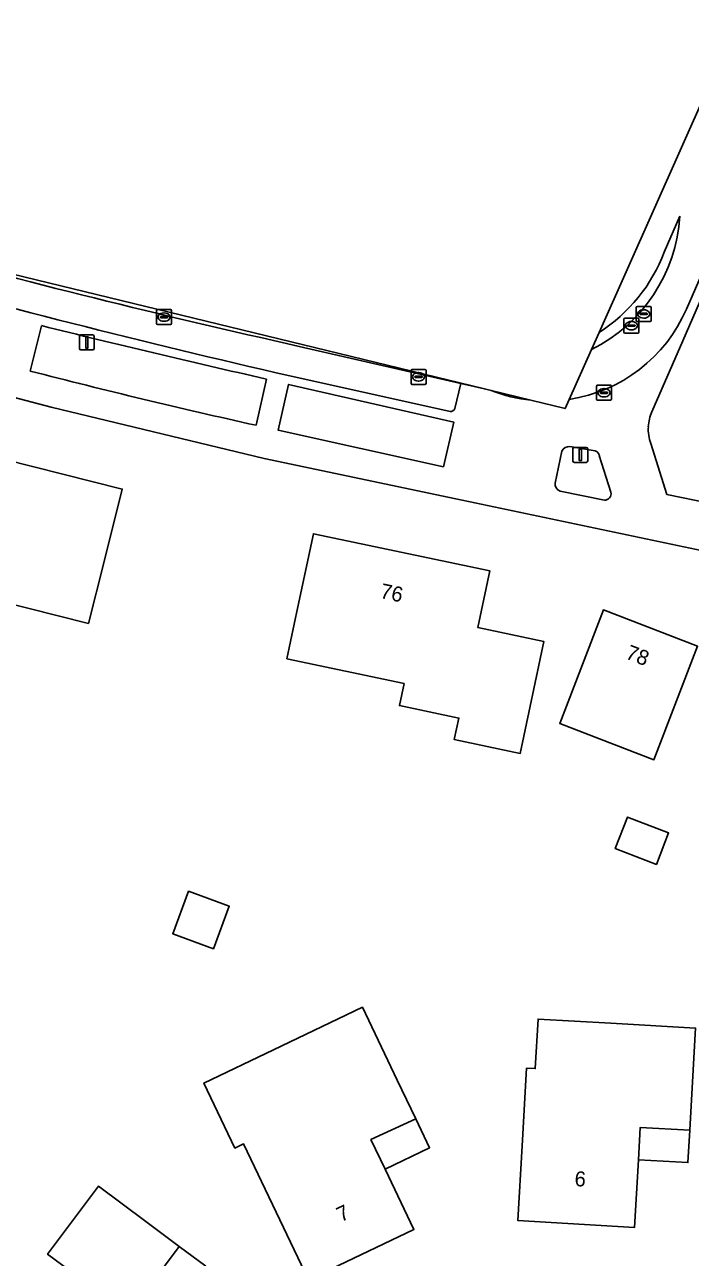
# Model space of a CAD drawing. Extents: x 163266 to 164362, y 381528 to 382286.
# Drawn here: x 163589.4 to 163633.8, y 381670.5 to 381752.7 of the extents above; entities that cross this region are included whole.
import ezdxf

# ---------------------------------------------------------------- set-up
doc = ezdxf.new("R2010")
doc.units = 0
for name, color, linetype in [('IMGEO_Erf', 7, 'Continuous'), ('IMGEO_Groenvoorziening', 7, 'Continuous'), ('IMGEO_Kolk', 7, 'Continuous'), ('IMGEO_Lichtmast', 7, 'Continuous'), ('IMGEO_Pand', 7, 'Continuous'), ('IMGEO_Pand_nummerreeks', 7, 'Continuous'), ('IMGEO_Pand_overbouw', 7, 'Continuous'), ('IMGEO_Parkeervlak_open', 7, 'Continuous'), ('IMGEO_Rijbaan_lokaal_open', 7, 'Continuous'), ('IMGEO_Rioolput', 7, 'Continuous'), ('IMGEO_Verkeerseiland_open', 7, 'Continuous'), ('IMGEO_Voetpad_open', 7, 'Continuous')]:
    doc.layers.add(name, color=color, linetype=linetype)

msp = doc.modelspace()

# ---------------------------------------------------------------- linework, layer by layer
at = {"layer": 'IMGEO_Erf'}
msp.add_lwpolyline([(163635.855, 381717.357), (163618.556, 381721), (163605.341, 381723.783), (163591.133, 381727.216), (163582.322, 381729.523), (163576.009, 381731.366), (163575.506, 381729.983)], dxfattribs=at)
for points in [[(163593.618, 381712.787), (163585.424, 381714.85), (163584.271, 381710.27), (163582.595, 381710.692), (163577.746, 381711.913), (163579.95, 381720.664), (163584.797, 381719.444), (163586.005, 381724.241), (163595.877, 381721.756), (163594.656, 381716.908)], [(163622.424, 381704.109), (163618.021, 381705.038), (163618.323, 381706.47), (163614.36, 381707.306), (163614.669, 381708.774), (163606.859, 381710.423), (163607.589, 381713.883), (163608.621, 381718.775), (163620.395, 381716.29), (163619.596, 381712.503), (163623.999, 381711.575)], [(163625.049, 381706.105), (163627.966, 381713.682), (163634.25, 381711.263), (163631.333, 381703.686)], [(163631.505, 381696.698), (163628.759, 381697.756), (163629.572, 381699.866), (163632.317, 381698.809)], [(163601.958, 381691.074), (163599.245, 381692.078), (163600.295, 381694.913), (163603.007, 381693.908)], [(163615.324, 381672.349), (163608.297, 381668.979), (163606.141, 381673.491), (163603.963, 381678.05), (163603.389, 381677.776), (163601.315, 381682.106), (163605.96, 381684.33), (163611.89, 381687.17), (163614.215, 381682.302), (163615.444, 381679.729), (163612.455, 381678.344), (163613.4, 381676.37)], [(163630.045, 381672.483), (163622.26, 381672.933), (163622.545, 381677.925), (163622.841, 381683.109), (163623.419, 381683.076), (163623.607, 381686.383), (163628.458, 381686.107), (163634.117, 381685.785), (163633.89, 381681.792), (163633.729, 381678.958), (163630.424, 381679.148), (163630.301, 381676.99)], [(163603.054, 381664.599), (163598.421, 381658.362), (163594.412, 381661.349), (163590.311, 381664.403), (163593.529, 381668.726), (163590.898, 381670.687), (163594.278, 381675.224), (163597.438, 381672.871), (163599.667, 381671.211), (163597.707, 381668.58), (163599.488, 381667.254)]]:
    msp.add_lwpolyline(points, close=True, dxfattribs=at)
at = {"layer": 'IMGEO_Groenvoorziening'}
for points in [[(163635.871, 381737.63), (163633.269, 381731.655)], [(163631.124, 381724.791), (163632.2, 381721.39), (163637.847, 381720.23), (163644.208, 381734.86)], [(163590.483, 381732.656), (163589.726, 381729.63)], [(163633.269, 381731.655), (163631.204, 381726.914)], [(163604.796, 381726.007), (163605.494, 381729.092)], [(163625.194, 381724.288), (163624.739, 381722.156)], [(163627.284, 381724.33), (163625.73, 381724.586)], [(163628.468, 381721.543), (163627.694, 381723.992)], [(163625.082, 381721.621), (163628.03, 381721.011)]]:
    msp.add_lwpolyline(points, dxfattribs=at)
msp.add_lwpolyline([(163617.31, 381723.241), (163617.998, 381726.212), (163606.972, 381728.738), (163606.262, 381725.685)], close=True, dxfattribs=at)
for centre, radius, start, end in [((163766.904, 382442.319), 731.263, 256.039373, 257.24823), ((163705.926, 382179.815), 464.94, 255.52692, 257.43704), ((163633.809, 381725.757), 2.851, 156.05221, 176.82188), ((163633.811, 381725.749), 2.853, 176.6724, 199.63062), ((163625.69, 381724.028), 0.56, 85.8635, 152.282), ((163627.268, 381723.893), 0.438, 13.11021, 87.88611), ((163625.209, 381722.08), 0.476, 170.81451, 254.5151), ((163628.053, 381721.438), 0.428, 266.85161, 14.21857)]:
    msp.add_arc(centre, radius, start, end, dxfattribs=at)
at = {"layer": 'IMGEO_Kolk'}
for p, q in [((163598.161, 381732.804), (163598.161, 381733.656)), ((163598.236, 381733.73), (163599.088, 381733.73)), ((163598.42, 381733.224), (163598.42, 381733.236)), ((163598.858, 381733.187), (163598.46, 381733.187)), ((163598.463, 381733.273), (163598.861, 381733.273)), ((163598.649, 381733.51), (163598.674, 381733.51)), ((163598.904, 381733.236), (163598.904, 381733.224)), ((163599.162, 381733.656), (163599.162, 381732.804)), ((163599.088, 381732.73), (163598.236, 381732.73)), ((163598.672, 381732.95), (163598.647, 381732.95)), ((163615.133, 381728.814), (163615.133, 381729.666)), ((163615.208, 381729.74), (163616.06, 381729.74)), ((163615.392, 381729.234), (163615.392, 381729.246)), ((163615.83, 381729.197), (163615.432, 381729.197)), ((163615.435, 381729.283), (163615.833, 381729.283)), ((163615.621, 381729.52), (163615.646, 381729.52)), ((163615.876, 381729.246), (163615.876, 381729.234)), ((163616.134, 381729.666), (163616.134, 381728.814)), ((163616.06, 381728.74), (163615.208, 381728.74)), ((163615.644, 381728.96), (163615.619, 381728.96)), ((163627.504, 381727.755), (163627.504, 381728.607)), ((163627.579, 381728.681), (163628.431, 381728.681)), ((163627.763, 381728.175), (163627.763, 381728.187)), ((163627.806, 381728.224), (163628.204, 381728.224)), ((163627.992, 381728.461), (163628.017, 381728.461)), ((163628.247, 381728.187), (163628.247, 381728.175)), ((163628.505, 381728.607), (163628.505, 381727.755)), ((163628.431, 381727.681), (163627.579, 381727.681)), ((163628.201, 381728.138), (163627.803, 381728.138)), ((163628.015, 381727.901), (163627.99, 381727.901))]:
    msp.add_line(p, q, dxfattribs=at)
for points in [[(163598.161, 381732.804), (163598.161, 381733.656)], [(163598.236, 381733.73), (163599.088, 381733.73)], [(163599.162, 381733.656), (163599.162, 381732.804)], [(163599.088, 381732.73), (163598.236, 381732.73)], [(163615.133, 381728.814), (163615.133, 381729.666)], [(163615.208, 381729.74), (163616.06, 381729.74)], [(163616.134, 381729.666), (163616.134, 381728.814)], [(163616.06, 381728.74), (163615.208, 381728.74)], [(163627.504, 381727.755), (163627.504, 381728.607)], [(163627.579, 381728.681), (163628.431, 381728.681)], [(163628.505, 381728.607), (163628.505, 381727.755)], [(163628.431, 381727.681), (163627.579, 381727.681)]]:
    msp.add_lwpolyline(points, dxfattribs=at)
for centre, radius, start, end in [((163598.238, 381733.654), 0.0765, 91.55205, 178.44795), ((163598.238, 381733.654), 0.0765, 91.55205, 178.44795), ((163598.46, 381733.233), 0.0403, 85.87752, 175.75265), ((163598.457, 381733.223), 0.0366, 178.93798, 274.71019), ((163598.861, 381733.23), 0.043, 264.86636, 352.45326), ((163598.865, 381733.235), 0.0386, 1.73085, 96.63898), ((163599.086, 381733.654), 0.0765, 1.55205, 88.44795), ((163599.086, 381733.654), 0.0765, 1.55205, 88.44795), ((163598.238, 381732.806), 0.0765, 181.55205, 268.44795), ((163598.238, 381732.806), 0.0765, 181.55205, 268.44795), ((163599.086, 381732.806), 0.0765, 271.55205, 358.44795), ((163599.086, 381732.806), 0.0765, 271.55205, 358.44795), ((163615.21, 381729.664), 0.0765, 91.55205, 178.44795), ((163615.21, 381729.664), 0.0765, 91.55205, 178.44795), ((163615.432, 381729.243), 0.0403, 85.87752, 175.75265), ((163615.429, 381729.233), 0.0366, 178.93798, 274.71019), ((163615.833, 381729.24), 0.043, 264.86636, 352.45326), ((163615.837, 381729.245), 0.0386, 1.73085, 96.63898), ((163616.058, 381729.664), 0.0765, 1.55205, 88.44795), ((163616.058, 381729.664), 0.0765, 1.55205, 88.44795), ((163615.21, 381728.816), 0.0765, 181.55205, 268.44795), ((163615.21, 381728.816), 0.0765, 181.55205, 268.44795), ((163616.058, 381728.816), 0.0765, 271.55205, 358.44795), ((163616.058, 381728.816), 0.0765, 271.55205, 358.44795), ((163627.581, 381728.605), 0.0765, 91.55205, 178.44795), ((163627.581, 381728.605), 0.0765, 91.55205, 178.44795), ((163627.803, 381728.184), 0.0403, 85.87752, 175.75265), ((163627.8, 381728.174), 0.0366, 178.93798, 274.71019), ((163628.204, 381728.181), 0.043, 264.86636, 352.45326), ((163628.208, 381728.186), 0.0386, 1.73085, 96.63898), ((163628.429, 381728.605), 0.0765, 1.55205, 88.44795), ((163628.429, 381728.605), 0.0765, 1.55205, 88.44795), ((163627.581, 381727.757), 0.0765, 181.55205, 268.44795), ((163627.581, 381727.757), 0.0765, 181.55205, 268.44795), ((163628.429, 381727.757), 0.0765, 271.55205, 358.44795), ((163628.429, 381727.757), 0.0765, 271.55205, 358.44795)]:
    msp.add_arc(centre, radius, start, end, dxfattribs=at)
for centre, major_axis, ratio, start_param, end_param in [((163598.648, 381733.23), (-0.387, 0.002), 0.722429, 4.712389, 7.853982), ((163598.673, 381733.23), (-0.39, 0.002), 0.717154, 1.570796, 4.712389), ((163615.62, 381729.24), (-0.387, 0.002), 0.722429, 4.712389, 7.853982), ((163615.645, 381729.24), (-0.39, 0.002), 0.717154, 1.570796, 4.712389), ((163627.991, 381728.181), (-0.387, 0.002), 0.722429, 4.712389, 7.853982), ((163628.016, 381728.181), (-0.39, 0.002), 0.717154, 1.570796, 4.712389)]:
    msp.add_ellipse(centre, major_axis=major_axis, ratio=ratio, start_param=start_param, end_param=end_param, dxfattribs=at)
at = {"layer": 'IMGEO_Lichtmast'}
for p, q in [((163593.013, 381731.139), (163593.013, 381731.939)), ((163593.013, 381731.939), (163593.013, 381731.139)), ((163593.113, 381732.039), (163593.903, 381732.039)), ((163593.903, 381732.039), (163593.113, 381732.039)), ((163594.003, 381731.939), (163594.003, 381731.139)), ((163594.003, 381731.139), (163594.003, 381731.939)), ((163593.903, 381731.039), (163593.113, 381731.039)), ((163593.113, 381731.039), (163593.903, 381731.039)), ((163625.93, 381723.633), (163625.93, 381724.433)), ((163625.93, 381724.433), (163625.93, 381723.633)), ((163626.03, 381724.533), (163626.82, 381724.533)), ((163626.82, 381724.533), (163626.03, 381724.533)), ((163626.92, 381724.433), (163626.92, 381723.633)), ((163626.92, 381723.633), (163626.92, 381724.433)), ((163626.82, 381723.533), (163626.03, 381723.533)), ((163626.03, 381723.533), (163626.82, 381723.533))]:
    msp.add_line(p, q, dxfattribs=at)
for points in [[(163593.433, 381731.914), (163593.583, 381731.914), (163593.583, 381731.164), (163593.433, 381731.164), (163593.433, 381731.914)], [(163626.35, 381724.408), (163626.5, 381724.408), (163626.5, 381723.658), (163626.35, 381723.658), (163626.35, 381724.408)]]:
    msp.add_lwpolyline(points, dxfattribs=at)
for centre, start, end in [((163593.113, 381731.939), 90, 180), ((163593.113, 381731.939), 90, 180), ((163593.903, 381731.939), 0, 90), ((163593.903, 381731.939), 360, 90), ((163593.113, 381731.139), 180, 270), ((163593.113, 381731.139), 180, 270), ((163593.903, 381731.139), 270, 0), ((163593.903, 381731.139), 270, 0), ((163626.03, 381724.433), 90, 180), ((163626.03, 381724.433), 90, 180), ((163626.82, 381724.433), 0, 90), ((163626.82, 381724.433), 360, 90), ((163626.03, 381723.633), 180, 270), ((163626.03, 381723.633), 180, 270), ((163626.82, 381723.633), 270, 0), ((163626.82, 381723.633), 270, 0)]:
    msp.add_arc(centre, 0.1, start, end, dxfattribs=at)
at = {"layer": 'IMGEO_Pand'}
for points in [[(163594.656, 381716.908), (163595.877, 381721.756), (163586.005, 381724.241), (163584.797, 381719.444), (163579.95, 381720.664), (163577.746, 381711.913), (163582.595, 381710.692), (163584.271, 381710.27), (163585.424, 381714.85), (163593.618, 381712.787)], [(163619.596, 381712.503), (163620.395, 381716.29), (163608.621, 381718.775), (163607.589, 381713.883), (163606.859, 381710.423), (163614.669, 381708.774), (163614.36, 381707.306), (163618.323, 381706.47), (163618.021, 381705.038), (163622.424, 381704.109), (163623.999, 381711.575)], [(163634.25, 381711.263), (163627.966, 381713.682), (163625.049, 381706.105), (163631.333, 381703.686)], [(163628.759, 381697.756), (163631.505, 381696.698), (163632.317, 381698.809), (163629.572, 381699.866)], [(163599.245, 381692.078), (163601.958, 381691.074), (163603.007, 381693.908), (163600.295, 381694.913)], [(163615.444, 381679.729), (163614.215, 381682.302), (163611.89, 381687.17), (163605.96, 381684.33), (163601.315, 381682.106), (163603.389, 381677.776), (163603.963, 381678.05), (163606.141, 381673.491), (163608.297, 381668.979), (163615.324, 381672.349), (163613.4, 381676.37), (163612.455, 381678.344)], [(163633.89, 381681.792), (163634.117, 381685.785), (163628.458, 381686.107), (163623.607, 381686.383), (163623.419, 381683.076), (163622.841, 381683.109), (163622.545, 381677.925), (163622.26, 381672.933), (163630.045, 381672.483), (163630.301, 381676.99), (163630.424, 381679.148), (163633.729, 381678.958)], [(163599.488, 381667.254), (163597.707, 381668.58), (163599.667, 381671.211), (163597.438, 381672.871), (163594.278, 381675.224), (163590.898, 381670.687), (163593.529, 381668.726), (163590.311, 381664.403), (163594.412, 381661.349), (163598.421, 381658.362), (163603.054, 381664.599)]]:
    msp.add_lwpolyline(points, close=True, dxfattribs=at)
at = {"layer": 'IMGEO_Pand_overbouw'}
for points in [[(163615.444, 381679.729), (163612.455, 381678.344), (163613.4, 381676.37), (163616.37, 381677.79)], [(163633.729, 381678.958), (163630.424, 381679.148), (163630.301, 381676.99), (163633.606, 381676.8)], [(163601.448, 381669.885), (163599.667, 381671.211), (163597.707, 381668.58), (163599.488, 381667.254)]]:
    msp.add_lwpolyline(points, close=True, dxfattribs=at)
at = {"layer": 'IMGEO_Parkeervlak_open'}
for points in [[(163618.054, 381727.128), (163618.457, 381728.797), (163607.682, 381731.276)], [(163607.06, 381729.307), (163617.734, 381726.922)]]:
    msp.add_lwpolyline(points, dxfattribs=at)
for centre, radius, start, end in [((163731.027, 382284.56), 566.866, 254.59111, 257.43243), ((163749.948, 382353.842), 640.672, 254.432433, 257.113029), ((163617.771, 381727.217), 0.297, 262.89463, 342.64819)]:
    msp.add_arc(centre, radius, start, end, dxfattribs=at)
at = {"layer": 'IMGEO_Rijbaan_lokaal_open'}
for points in [[(163633.507, 381733.768), (163634.698, 381736.524), (163635.221, 381737.72), (163641.914, 381755.03), (163638.435, 381756.318), (163634.985, 381748.585), (163627.68, 381732.211)], [(163632.022, 381737.567), (163633.059, 381739.963)], [(163607.682, 381731.276), (163618.457, 381728.797), (163620.03, 381728.437), (163580.407, 381738.07)], [(163627.166, 381731.06), (163625.685, 381727.74)], [(163623.135, 381727.682), (163620.471, 381728.329)]]:
    msp.add_lwpolyline(points, dxfattribs=at)
for centre, radius, start, end in [((163622.439, 381740.59), 10.638, 296.38059, 356.62031), ((163731.027, 382284.56), 566.866, 254.59111, 257.43243), ((163621.824, 381741.397), 10.894, 302.51844, 339.41611), ((163624.18, 381737.781), 10.154, 278.52299, 336.71745), ((163624.18, 381737.781), 10.154, 248.57615, 264.09252)]:
    msp.add_arc(centre, radius, start, end, dxfattribs=at)
at = {"layer": 'IMGEO_Rioolput'}
for p, q in [((163630.231, 381733.938), (163631.083, 381733.938)), ((163629.41, 381733.156), (163630.262, 381733.156)), ((163630.156, 381733.012), (163630.156, 381733.864)), ((163630.415, 381733.432), (163630.415, 381733.444)), ((163630.853, 381733.395), (163630.455, 381733.395)), ((163630.458, 381733.481), (163630.856, 381733.481)), ((163630.667, 381733.158), (163630.642, 381733.158)), ((163630.644, 381733.718), (163630.669, 381733.718)), ((163630.899, 381733.444), (163630.899, 381733.432)), ((163631.157, 381733.864), (163631.157, 381733.012)), ((163629.335, 381732.23), (163629.335, 381733.082)), ((163629.594, 381732.65), (163629.594, 381732.662)), ((163630.032, 381732.613), (163629.634, 381732.613)), ((163629.637, 381732.699), (163630.035, 381732.699)), ((163629.846, 381732.376), (163629.821, 381732.376)), ((163629.823, 381732.936), (163629.848, 381732.936)), ((163630.078, 381732.662), (163630.078, 381732.65)), ((163631.083, 381732.938), (163630.231, 381732.938)), ((163630.336, 381733.082), (163630.336, 381732.23)), ((163630.262, 381732.156), (163629.41, 381732.156))]:
    msp.add_line(p, q, dxfattribs=at)
for points in [[(163630.231, 381733.938), (163631.083, 381733.938)], [(163629.41, 381733.156), (163630.262, 381733.156)], [(163630.156, 381733.012), (163630.156, 381733.864)], [(163631.157, 381733.864), (163631.157, 381733.012)], [(163629.335, 381732.23), (163629.335, 381733.082)], [(163631.083, 381732.938), (163630.231, 381732.938)], [(163630.336, 381733.082), (163630.336, 381732.23)], [(163630.262, 381732.156), (163629.41, 381732.156)]]:
    msp.add_lwpolyline(points, dxfattribs=at)
for centre, radius, start, end in [((163630.233, 381733.862), 0.0765, 91.55205, 178.44795), ((163630.233, 381733.862), 0.0765, 91.55205, 178.44795), ((163631.081, 381733.862), 0.0765, 1.55205, 88.44795), ((163631.081, 381733.862), 0.0765, 1.55205, 88.44795), ((163629.412, 381733.08), 0.0765, 91.55205, 178.44795), ((163629.412, 381733.08), 0.0765, 91.55205, 178.44795), ((163630.26, 381733.08), 0.0765, 1.55205, 88.44795), ((163630.26, 381733.08), 0.0765, 1.55205, 88.44795), ((163630.455, 381733.441), 0.0403, 85.87752, 175.75265), ((163630.452, 381733.431), 0.0366, 178.93798, 274.71019), ((163630.856, 381733.438), 0.043, 264.86636, 352.45326), ((163630.86, 381733.443), 0.0386, 1.73085, 96.63898), ((163629.634, 381732.659), 0.0403, 85.87752, 175.75265), ((163629.631, 381732.649), 0.0366, 178.93798, 274.71019), ((163630.035, 381732.656), 0.043, 264.86636, 352.45326), ((163630.039, 381732.661), 0.0386, 1.73085, 96.63898), ((163630.233, 381733.014), 0.0765, 181.55205, 268.44795), ((163630.233, 381733.014), 0.0765, 181.55205, 268.44795), ((163631.081, 381733.014), 0.0765, 271.55205, 358.44795), ((163631.081, 381733.014), 0.0765, 271.55205, 358.44795), ((163629.412, 381732.232), 0.0765, 181.55205, 268.44795), ((163629.412, 381732.232), 0.0765, 181.55205, 268.44795), ((163630.26, 381732.232), 0.0765, 271.55205, 358.44795), ((163630.26, 381732.232), 0.0765, 271.55205, 358.44795)]:
    msp.add_arc(centre, radius, start, end, dxfattribs=at)
for centre, major_axis, ratio, start_param, end_param in [((163630.643, 381733.438), (-0.387, 0.002), 0.722429, 4.712389, 7.853982), ((163630.668, 381733.438), (-0.39, 0.002), 0.717154, 1.570796, 4.712389), ((163629.822, 381732.656), (-0.387, 0.002), 0.722429, 4.712389, 7.853982), ((163629.847, 381732.656), (-0.39, 0.002), 0.717154, 1.570796, 4.712389)]:
    msp.add_ellipse(centre, major_axis=major_axis, ratio=ratio, start_param=start_param, end_param=end_param, dxfattribs=at)
at = {"layer": 'IMGEO_Verkeerseiland_open'}
for points in [[(163633.059, 381739.963), (163632.022, 381737.567)], [(163627.68, 381732.211), (163627.166, 381731.06)]]:
    msp.add_lwpolyline(points, dxfattribs=at)
for centre, radius, start, end in [((163622.439, 381740.59), 10.638, 296.38059, 356.62031), ((163621.824, 381741.397), 10.894, 302.51844, 339.41611)]:
    msp.add_arc(centre, radius, start, end, dxfattribs=at)
at = {"layer": 'IMGEO_Voetpad_open'}
for points in [[(163432.904, 381793.89), (163452.241, 381782.568), (163457.663, 381779.493), (163462.232, 381777.082), (163479.997, 381767.823), (163484.855, 381765.594), (163494.231, 381761.189), (163500, 381758.719), (163515.905, 381751.908), (163520.766, 381750), (163520.955, 381749.926), (163522.869, 381749.176), (163532.185, 381745.605), (163538.297, 381743.487), (163550.148, 381739.379), (163571.034, 381732.786), (163576.009, 381731.366), (163582.322, 381729.523), (163591.133, 381727.216), (163605.341, 381723.783), (163618.556, 381721), (163635.855, 381717.357)], [(163631.204, 381726.914), (163633.269, 381731.655), (163635.871, 381737.63)], [(163635.221, 381737.72), (163634.698, 381736.524), (163633.507, 381733.768)], [(163644.208, 381734.86), (163637.847, 381720.23), (163632.2, 381721.39), (163631.124, 381724.791)], [(163589.726, 381729.63), (163590.483, 381732.656)], [(163605.494, 381729.092), (163604.796, 381726.007)], [(163617.734, 381726.922), (163607.06, 381729.307)], [(163620.471, 381728.329), (163620.03, 381728.437), (163618.457, 381728.797), (163618.054, 381727.128)], [(163625.685, 381727.74), (163625.412, 381727.128), (163623.135, 381727.682)], [(163624.739, 381722.156), (163625.194, 381724.288)], [(163625.73, 381724.586), (163627.284, 381724.33)], [(163627.694, 381723.992), (163628.468, 381721.543)], [(163628.03, 381721.011), (163625.082, 381721.621)]]:
    msp.add_lwpolyline(points, dxfattribs=at)
msp.add_lwpolyline([(163617.31, 381723.241), (163606.262, 381725.685), (163606.972, 381728.738), (163617.998, 381726.212)], close=True, dxfattribs=at)
for centre, radius, start, end in [((163749.948, 382353.842), 640.672, 254.432433, 257.113029), ((163624.18, 381737.781), 10.154, 278.52299, 336.71745), ((163766.904, 382442.319), 731.263, 256.039373, 257.24823), ((163705.926, 382179.815), 464.94, 255.52692, 257.43704), ((163624.18, 381737.781), 10.154, 248.57615, 264.09252), ((163617.771, 381727.217), 0.297, 262.89463, 342.64819), ((163633.809, 381725.757), 2.851, 156.05221, 176.82188), ((163633.811, 381725.749), 2.853, 176.6724, 199.63062), ((163625.69, 381724.028), 0.56, 85.8635, 152.282), ((163627.268, 381723.893), 0.438, 13.11021, 87.88611), ((163625.209, 381722.08), 0.476, 170.81451, 254.5151), ((163628.053, 381721.438), 0.428, 266.85161, 14.21857)]:
    msp.add_arc(centre, radius, start, end, dxfattribs=at)

# ---------------------------------------------------------------- texts
at = {"layer": 'IMGEO_Pand_nummerreeks'}
for s, rotation, p in [('76', 348.08216, (163613.022, 381714.494)), ('78', 338.9438, (163629.38, 381710.459)), ('6', 356.69403, (163626.023, 381675.239)), ('7', 25.62267, (163610.473, 381672.817))]:
    msp.add_text(s, height=1, rotation=rotation, dxfattribs=at).set_placement(p)

doc.saveas('drawing.dxf')
